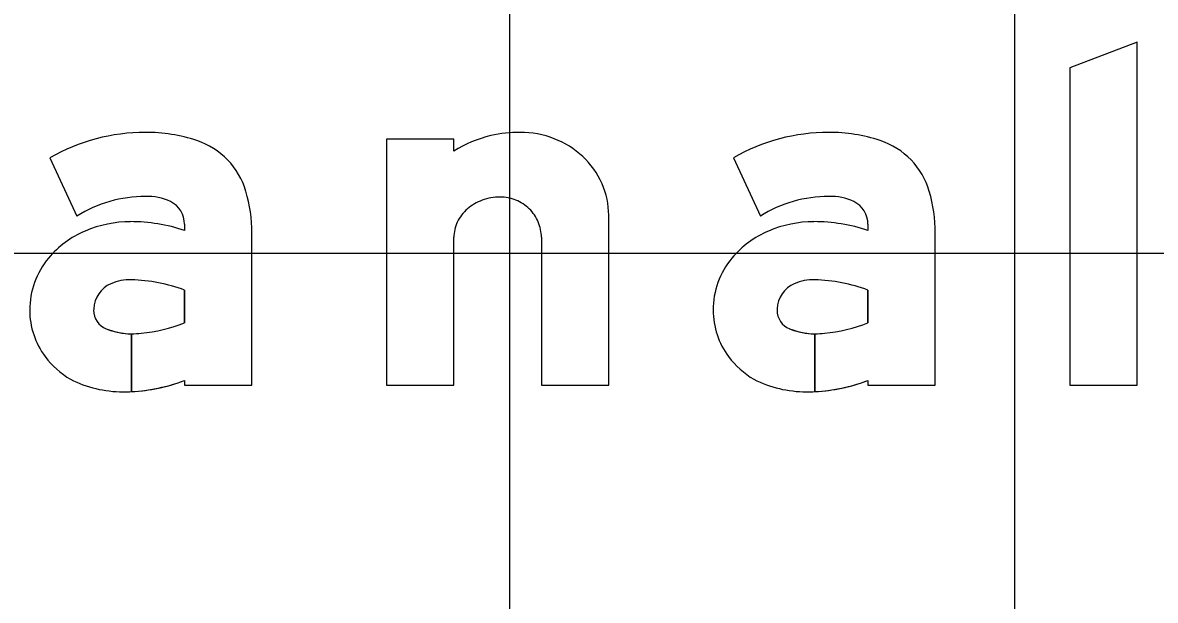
# Model space of a CAD drawing. Extents: x 2193008 to 2198143, y 1236112 to 1237864.
# Drawn here: x 2195802.777 to 2195807.263, y 1237203.732 to 1237206.018 of the extents above; entities that cross this region are included whole.
import ezdxf

# ---------------------------------------------------------------- set-up
doc = ezdxf.new("R2010")
doc.units = 0
for name, color, linetype in [('GSBWFILL', 7, 'Continuous'), ('GSCOLORFILL', 7, 'Continuous'), ('GSOUTLINE', 7, 'Continuous'), ('M-ROADS', 7, 'Continuous')]:
    doc.layers.add(name, color=color, linetype=linetype)

msp = doc.modelspace()

# ---------------------------------------------------------------- linework, layer by layer
at = {"layer": 'GSBWFILL'}
msp.add_line((2195804.8318, 1237205.169), (2195804.8318, 1237204.5842), dxfattribs=at)
msp.add_lwpolyline([(2195807.1918, 1237204.5842), (2195807.1918, 1237205.9409), (2195806.9252, 1237205.8397), (2195806.9252, 1237204.5842)], close=True, dxfattribs=at)
for points in [[(2195804.4852, 1237205.5094), (2195804.4852, 1237205.5576), (2195804.2185, 1237205.5576), (2195804.2185, 1237204.5842), (2195804.4852, 1237204.5842), (2195804.4852, 1237205.169)], [(2195802.8854, 1237205.4841), (2195802.9925, 1237205.253)], [(2195805.5921, 1237205.4841), (2195805.6991, 1237205.253)], [(2195804.8318, 1237204.5842), (2195805.0985, 1237204.5842), (2195805.0985, 1237205.2568)], [(2195803.4185, 1237205.2205), (2195803.4185, 1237205.1959)], [(2195806.1252, 1237205.2205), (2195806.1252, 1237205.1959)], [(2195803.4185, 1237204.6029), (2195803.4185, 1237204.5842), (2195803.6852, 1237204.5842), (2195803.6852, 1237205.1859)], [(2195806.1252, 1237204.6029), (2195806.1252, 1237204.5842), (2195806.3918, 1237204.5842), (2195806.3918, 1237205.1859)], [(2195803.4185, 1237204.9599), (2195803.4185, 1237204.8303)], [(2195806.1252, 1237204.9599), (2195806.1252, 1237204.8303)], [(2195803.2085, 1237204.5584), (2195803.2085, 1237204.7872)], [(2195803.2086, 1237204.7872), (2195803.2086, 1237204.5584)], [(2195805.9152, 1237204.5584), (2195805.9152, 1237204.7872)], [(2195805.9153, 1237204.7872), (2195805.9153, 1237204.5584)]]:
    msp.add_lwpolyline(points, dxfattribs=at)
for centre, major_axis, ratio, start_param, end_param in [((2195803.2636, 1237204.8199), (0, 0.7643), 0.999999, 0, 0.517719), ((2195803.2636, 1237204.9316), (0, 0.6527), 0.999999, 5.96613, 6.283185), ((2195803.3736, 1237205.2666), (0, 0.3), 0.999999, 4.997165, 5.96613), ((2195804.7431, 1237205.1044), (0, 0.4802), 0.999996, 0.235088, 0.567132), ((2195804.7477, 1237205.0509), (0, 0.5334), 0.999996, 0, 0.219986), ((2195804.7477, 1237205.2088), (0, 0.3754), 0.999996, 5.914285, 6.283185), ((2195804.7567, 1237205.2322), (0, 0.3503), 0.999996, 5.532258, 5.914285), ((2195805.9703, 1237204.8199), (0, 0.7643), 0.999997, 0, 0.517719), ((2195805.9703, 1237204.9316), (0, 0.6527), 0.999997, 5.96613, 6.283185), ((2195806.0803, 1237205.2666), (0, 0.3), 0.999997, 4.997165, 5.96613), ((2195804.7707, 1237205.2472), (0, 0.3299), 0.999996, 5.130076, 5.532258), ((2195804.7923, 1237205.2568), (0, 0.3062), 0.999996, 4.712389, 5.130076), ((2195803.2636, 1237204.8199), (0, 0.5109), 0.999999, 0, 0.559495), ((2195803.2732, 1237205.1291), (0, 0.202), 0.999999, 5.822746, 6.330435), ((2195803.0976, 1237205.1859), (0, 0.5876), 0.999999, 4.712389, 4.997165), ((2195804.6681, 1237205.1182), (0, 0.2099), 0.999996, 0, 0.345704), ((2195804.6681, 1237205.1596), (0, 0.1684), 0.999996, 5.900624, 6.283185), ((2195805.9703, 1237204.8199), (0, 0.5109), 0.999997, 0, 0.559495), ((2195805.9799, 1237205.1291), (0, 0.202), 0.999997, 5.822746, 6.330435), ((2195805.8043, 1237205.1859), (0, 0.5876), 0.999997, 4.712389, 4.997165), ((2195803.3185, 1237205.2205), (0, 0.1), 0.999999, 4.712389, 5.822746), ((2195804.6454, 1237205.1589), (0, 0.1625), 0.999996, 0.715718, 1.126231), ((2195804.6592, 1237205.143), (0, 0.1835), 0.999996, 0.345704, 0.715718), ((2195804.6699, 1237205.1642), (0, 0.1635), 0.999996, 5.51227, 5.900624), ((2195804.6728, 1237205.1671), (0, 0.1594), 0.999996, 5.115435, 5.51227), ((2195806.0252, 1237205.2205), (0, 0.1), 0.999997, 4.712389, 5.822746), ((2195803.1733, 1237204.8416), (0, 0.3823), 0.999999, 0.399285, 0.87593), ((2195803.2046, 1237204.7736), (0, 0.4572), 0.999999, 0, 0.404512), ((2195803.2046, 1237204.5577), (0, 0.6732), 0.999999, 5.959871, 6.283185), ((2195804.6241, 1237205.169), (0, 0.1389), 0.999996, 1.126231, 1.570796), ((2195804.6772, 1237205.169), (0, 0.1546), 0.999996, 4.712389, 5.115435), ((2195805.88, 1237204.8416), (0, 0.3823), 0.999997, 0.399285, 0.87593), ((2195805.9113, 1237204.7736), (0, 0.4572), 0.999997, 0, 0.404512), ((2195805.9113, 1237204.5577), (0, 0.6732), 0.999997, 5.959871, 6.283185), ((2195803.1263, 1237204.8808), (0, 0.3211), 0.999999, 0.87593, 1.570796), ((2195805.833, 1237204.8808), (0, 0.3211), 0.999997, 0.87593, 1.570796), ((2195803.1719, 1237204.8811), (0, 0.1133), 0.999999, 0.408547, 1.530785), ((2195803.2034, 1237204.8082), (0, 0.1928), 0.999999, 6.259455, 6.691732), ((2195803.1894, 1237204.3456), (0, 0.6556), 0.999999, 5.926185, 6.254823), ((2195805.8785, 1237204.8811), (0, 0.1133), 0.999997, 0.408547, 1.530785), ((2195805.9101, 1237204.8082), (0, 0.1928), 0.999997, 6.259455, 6.691732), ((2195805.8961, 1237204.3456), (0, 0.6556), 0.999997, 5.926185, 6.254823), ((2195803.1121, 1237204.8808), (0, 0.3069), 0.999999, 1.570796, 2.21394), ((2195803.1792, 1237204.8808), (0, 0.1207), 0.999999, 1.530785, 1.570796), ((2195803.1385, 1237204.8808), (0, 0.08), 0.999999, 1.570796, 2.757027), ((2195805.8188, 1237204.8808), (0, 0.3069), 0.999997, 1.570796, 2.21394), ((2195805.8859, 1237204.8808), (0, 0.1207), 0.999997, 1.530785, 1.570796), ((2195805.8452, 1237204.8808), (0, 0.08), 0.999997, 1.570796, 2.757027), ((2195803.193, 1237205.4039), (0, 0.6163), 0.999999, 3.228562, 3.516221), ((2195805.8997, 1237205.4039), (0, 0.6163), 0.999997, 3.228562, 3.516221), ((2195803.2085, 1237205.0539), (0, 0.2667), 0.999999, 2.757027, 3.141593), ((2195803.2085, 1237205.0539), (0, 0.2667), 0.999999, 3.141843, 3.28451), ((2195805.9152, 1237205.0539), (0, 0.2667), 0.999997, 2.757027, 3.141593), ((2195805.9152, 1237205.0539), (0, 0.2667), 0.999997, 3.141843, 3.28451), ((2195803.1394, 1237204.9012), (0, 0.341), 0.999999, 2.21394, 2.611125), ((2195805.846, 1237204.9012), (0, 0.341), 0.999997, 2.21394, 2.611125), ((2195803.1743, 1237205.0164), (0, 0.4588), 0.999999, 2.672443, 3.141593), ((2195805.8809, 1237205.0164), (0, 0.4588), 0.999997, 2.672443, 3.141593), ((2195803.1743, 1237205.2381), (0, 0.6806), 0.999999, 3.192057, 3.508644), ((2195805.8809, 1237205.2381), (0, 0.6806), 0.999997, 3.192057, 3.508644), ((2195803.1743, 1237205.2381), (0, 0.6806), 0.999999, 3.141593, 3.191959), ((2195805.8809, 1237205.2381), (0, 0.6806), 0.999997, 3.141593, 3.191959)]:
    msp.add_ellipse(centre, major_axis=major_axis, ratio=ratio, start_param=start_param, end_param=end_param, dxfattribs=at)
at = {"layer": 'GSCOLORFILL'}
msp.add_line((2195804.8318, 1237205.169), (2195804.8318, 1237204.5842), dxfattribs=at)
msp.add_lwpolyline([(2195807.1918, 1237204.5842), (2195807.1918, 1237205.9409), (2195806.9252, 1237205.8397), (2195806.9252, 1237204.5842)], close=True, dxfattribs=at)
for points in [[(2195804.4852, 1237205.5094), (2195804.4852, 1237205.5576), (2195804.2185, 1237205.5576), (2195804.2185, 1237204.5842), (2195804.4852, 1237204.5842), (2195804.4852, 1237205.169)], [(2195802.8854, 1237205.4841), (2195802.9925, 1237205.253)], [(2195805.5921, 1237205.4841), (2195805.6991, 1237205.253)], [(2195804.8318, 1237204.5842), (2195805.0985, 1237204.5842), (2195805.0985, 1237205.2568)], [(2195803.4185, 1237205.2205), (2195803.4185, 1237205.1959)], [(2195806.1252, 1237205.2205), (2195806.1252, 1237205.1959)], [(2195803.4185, 1237204.6029), (2195803.4185, 1237204.5842), (2195803.6852, 1237204.5842), (2195803.6852, 1237205.1859)], [(2195806.1252, 1237204.6029), (2195806.1252, 1237204.5842), (2195806.3918, 1237204.5842), (2195806.3918, 1237205.1859)], [(2195803.4185, 1237204.9599), (2195803.4185, 1237204.8303)], [(2195806.1252, 1237204.9599), (2195806.1252, 1237204.8303)], [(2195803.2085, 1237204.5584), (2195803.2085, 1237204.7872)], [(2195803.2086, 1237204.7872), (2195803.2086, 1237204.5584)], [(2195805.9152, 1237204.5584), (2195805.9152, 1237204.7872)], [(2195805.9153, 1237204.7872), (2195805.9153, 1237204.5584)]]:
    msp.add_lwpolyline(points, dxfattribs=at)
for centre, major_axis, ratio, start_param, end_param in [((2195803.2636, 1237204.8199), (0, 0.7643), 0.999999, 0, 0.517719), ((2195803.2636, 1237204.9316), (0, 0.6527), 0.999999, 5.96613, 6.283185), ((2195803.3736, 1237205.2666), (0, 0.3), 0.999999, 4.997165, 5.96613), ((2195804.7431, 1237205.1044), (0, 0.4802), 0.999996, 0.235088, 0.567132), ((2195804.7477, 1237205.0509), (0, 0.5334), 0.999996, 0, 0.219986), ((2195804.7477, 1237205.2088), (0, 0.3754), 0.999996, 5.914285, 6.283185), ((2195804.7567, 1237205.2322), (0, 0.3503), 0.999996, 5.532258, 5.914285), ((2195805.9703, 1237204.8199), (0, 0.7643), 0.999997, 0, 0.517719), ((2195805.9703, 1237204.9316), (0, 0.6527), 0.999997, 5.96613, 6.283185), ((2195806.0803, 1237205.2666), (0, 0.3), 0.999997, 4.997165, 5.96613), ((2195804.7707, 1237205.2472), (0, 0.3299), 0.999996, 5.130076, 5.532258), ((2195804.7923, 1237205.2568), (0, 0.3062), 0.999996, 4.712389, 5.130076), ((2195803.2636, 1237204.8199), (0, 0.5109), 0.999999, 0, 0.559495), ((2195803.2732, 1237205.1291), (0, 0.202), 0.999999, 5.822746, 6.330435), ((2195803.0976, 1237205.1859), (0, 0.5876), 0.999999, 4.712389, 4.997165), ((2195804.6681, 1237205.1182), (0, 0.2099), 0.999996, 0, 0.345704), ((2195804.6681, 1237205.1596), (0, 0.1684), 0.999996, 5.900624, 6.283185), ((2195805.9703, 1237204.8199), (0, 0.5109), 0.999997, 0, 0.559495), ((2195805.9799, 1237205.1291), (0, 0.202), 0.999997, 5.822746, 6.330435), ((2195805.8043, 1237205.1859), (0, 0.5876), 0.999997, 4.712389, 4.997165), ((2195803.3185, 1237205.2205), (0, 0.1), 0.999999, 4.712389, 5.822746), ((2195804.6454, 1237205.1589), (0, 0.1625), 0.999996, 0.715718, 1.126231), ((2195804.6592, 1237205.143), (0, 0.1835), 0.999996, 0.345704, 0.715718), ((2195804.6699, 1237205.1642), (0, 0.1635), 0.999996, 5.51227, 5.900624), ((2195804.6728, 1237205.1671), (0, 0.1594), 0.999996, 5.115435, 5.51227), ((2195806.0252, 1237205.2205), (0, 0.1), 0.999997, 4.712389, 5.822746), ((2195803.1733, 1237204.8416), (0, 0.3823), 0.999999, 0.399285, 0.87593), ((2195803.2046, 1237204.7736), (0, 0.4572), 0.999999, 0, 0.404512), ((2195803.2046, 1237204.5577), (0, 0.6732), 0.999999, 5.959871, 6.283185), ((2195804.6241, 1237205.169), (0, 0.1389), 0.999996, 1.126231, 1.570796), ((2195804.6772, 1237205.169), (0, 0.1546), 0.999996, 4.712389, 5.115435), ((2195805.88, 1237204.8416), (0, 0.3823), 0.999997, 0.399285, 0.87593), ((2195805.9113, 1237204.7736), (0, 0.4572), 0.999997, 0, 0.404512), ((2195805.9113, 1237204.5577), (0, 0.6732), 0.999997, 5.959871, 6.283185), ((2195803.1263, 1237204.8808), (0, 0.3211), 0.999999, 0.87593, 1.570796), ((2195805.833, 1237204.8808), (0, 0.3211), 0.999997, 0.87593, 1.570796), ((2195803.1719, 1237204.8811), (0, 0.1133), 0.999999, 0.408547, 1.530785), ((2195803.2034, 1237204.8082), (0, 0.1928), 0.999999, 6.259455, 6.691732), ((2195803.1894, 1237204.3456), (0, 0.6556), 0.999999, 5.926185, 6.254823), ((2195805.8785, 1237204.8811), (0, 0.1133), 0.999997, 0.408547, 1.530785), ((2195805.9101, 1237204.8082), (0, 0.1928), 0.999997, 6.259455, 6.691732), ((2195805.8961, 1237204.3456), (0, 0.6556), 0.999997, 5.926185, 6.254823), ((2195803.1121, 1237204.8808), (0, 0.3069), 0.999999, 1.570796, 2.21394), ((2195803.1792, 1237204.8808), (0, 0.1207), 0.999999, 1.530785, 1.570796), ((2195803.1385, 1237204.8808), (0, 0.08), 0.999999, 1.570796, 2.757027), ((2195805.8188, 1237204.8808), (0, 0.3069), 0.999997, 1.570796, 2.21394), ((2195805.8859, 1237204.8808), (0, 0.1207), 0.999997, 1.530785, 1.570796), ((2195805.8452, 1237204.8808), (0, 0.08), 0.999997, 1.570796, 2.757027), ((2195803.193, 1237205.4039), (0, 0.6163), 0.999999, 3.228562, 3.516221), ((2195805.8997, 1237205.4039), (0, 0.6163), 0.999997, 3.228562, 3.516221), ((2195803.2085, 1237205.0539), (0, 0.2667), 0.999999, 2.757027, 3.141593), ((2195803.2085, 1237205.0539), (0, 0.2667), 0.999999, 3.141843, 3.28451), ((2195805.9152, 1237205.0539), (0, 0.2667), 0.999997, 2.757027, 3.141593), ((2195805.9152, 1237205.0539), (0, 0.2667), 0.999997, 3.141843, 3.28451), ((2195803.1394, 1237204.9012), (0, 0.341), 0.999999, 2.21394, 2.611125), ((2195805.846, 1237204.9012), (0, 0.341), 0.999997, 2.21394, 2.611125), ((2195803.1743, 1237205.0164), (0, 0.4588), 0.999999, 2.672443, 3.141593), ((2195805.8809, 1237205.0164), (0, 0.4588), 0.999997, 2.672443, 3.141593), ((2195803.1743, 1237205.2381), (0, 0.6806), 0.999999, 3.192057, 3.508644), ((2195805.8809, 1237205.2381), (0, 0.6806), 0.999997, 3.192057, 3.508644), ((2195803.1743, 1237205.2381), (0, 0.6806), 0.999999, 3.141593, 3.191959), ((2195805.8809, 1237205.2381), (0, 0.6806), 0.999997, 3.141593, 3.191959)]:
    msp.add_ellipse(centre, major_axis=major_axis, ratio=ratio, start_param=start_param, end_param=end_param, dxfattribs=at)
at = {"layer": 'GSOUTLINE'}
msp.add_line((2195804.8318, 1237205.169), (2195804.8318, 1237204.5842), dxfattribs=at)
msp.add_lwpolyline([(2195807.1918, 1237204.5842), (2195807.1918, 1237205.9409), (2195806.9252, 1237205.8397), (2195806.9252, 1237204.5842)], close=True, dxfattribs=at)
for points in [[(2195804.4852, 1237205.5094), (2195804.4852, 1237205.5576), (2195804.2185, 1237205.5576), (2195804.2185, 1237204.5842), (2195804.4852, 1237204.5842), (2195804.4852, 1237205.169)], [(2195802.8854, 1237205.4841), (2195802.9925, 1237205.253)], [(2195805.5921, 1237205.4841), (2195805.6991, 1237205.253)], [(2195804.8318, 1237204.5842), (2195805.0985, 1237204.5842), (2195805.0985, 1237205.2568)], [(2195803.4185, 1237205.2205), (2195803.4185, 1237205.1959)], [(2195806.1252, 1237205.2205), (2195806.1252, 1237205.1959)], [(2195803.4185, 1237204.6029), (2195803.4185, 1237204.5842), (2195803.6852, 1237204.5842), (2195803.6852, 1237205.1859)], [(2195806.1252, 1237204.6029), (2195806.1252, 1237204.5842), (2195806.3918, 1237204.5842), (2195806.3918, 1237205.1859)], [(2195803.4185, 1237204.8303), (2195803.4185, 1237204.9599)], [(2195806.1252, 1237204.8303), (2195806.1252, 1237204.9599)]]:
    msp.add_lwpolyline(points, dxfattribs=at)
for centre, major_axis, ratio, start_param, end_param in [((2195803.2636, 1237204.8199), (0, 0.7643), 0.999999, 6.283185, 6.800904), ((2195803.2636, 1237204.9316), (0, 0.6527), 0.999999, 5.96613, 6.283185), ((2195803.3736, 1237205.2666), (0, 0.3), 0.999999, 4.997165, 5.96613), ((2195804.7431, 1237205.1044), (0, 0.4802), 0.999996, 0.235088, 0.567132), ((2195804.7477, 1237205.0509), (0, 0.5334), 0.999996, 0, 0.219986), ((2195804.7477, 1237205.2088), (0, 0.3754), 0.999996, 5.914285, 6.283185), ((2195804.7567, 1237205.2322), (0, 0.3503), 0.999996, 5.532258, 5.914285), ((2195805.9703, 1237204.8199), (0, 0.7643), 0.999997, 6.283185, 6.800904), ((2195805.9703, 1237204.9316), (0, 0.6527), 0.999997, 5.96613, 6.283185), ((2195806.0803, 1237205.2666), (0, 0.3), 0.999997, 4.997165, 5.96613), ((2195804.7707, 1237205.2472), (0, 0.3299), 0.999996, 5.130076, 5.532258), ((2195804.7923, 1237205.2568), (0, 0.3062), 0.999996, 4.712389, 5.130076), ((2195803.2636, 1237204.8199), (0, 0.5109), 0.999999, 0, 0.559495), ((2195803.2732, 1237205.1291), (0, 0.202), 0.999999, 5.822746, 6.330435), ((2195803.0976, 1237205.1859), (0, 0.5876), 0.999999, 4.712389, 4.997165), ((2195804.6681, 1237205.1182), (0, 0.2099), 0.999996, 0, 0.345704), ((2195804.6681, 1237205.1596), (0, 0.1684), 0.999996, 5.900624, 6.283185), ((2195805.9703, 1237204.8199), (0, 0.5109), 0.999997, 0, 0.559495), ((2195805.9799, 1237205.1291), (0, 0.202), 0.999997, 5.822746, 6.330435), ((2195805.8043, 1237205.1859), (0, 0.5876), 0.999997, 4.712389, 4.997165), ((2195803.3185, 1237205.2205), (0, 0.1), 0.999999, 4.712389, 5.822746), ((2195804.6454, 1237205.1589), (0, 0.1625), 0.999996, 0.715718, 1.126231), ((2195804.6592, 1237205.143), (0, 0.1835), 0.999996, 0.345704, 0.715718), ((2195804.6699, 1237205.1642), (0, 0.1635), 0.999996, 5.51227, 5.900624), ((2195804.6728, 1237205.1671), (0, 0.1594), 0.999996, 5.115435, 5.51227), ((2195806.0252, 1237205.2205), (0, 0.1), 0.999997, 4.712389, 5.822746), ((2195803.1733, 1237204.8416), (0, 0.3823), 0.999999, 0.399285, 0.87593), ((2195803.2046, 1237204.7736), (0, 0.4572), 0.999999, 0, 0.404512), ((2195803.2046, 1237204.5577), (0, 0.6732), 0.999999, 5.959871, 6.283185), ((2195804.6241, 1237205.169), (0, 0.1389), 0.999996, 1.126231, 1.570796), ((2195804.6772, 1237205.169), (0, 0.1546), 0.999996, 4.712389, 5.115435), ((2195805.88, 1237204.8416), (0, 0.3823), 0.999997, 0.399285, 0.87593), ((2195805.9113, 1237204.7736), (0, 0.4572), 0.999997, 0, 0.404512), ((2195805.9113, 1237204.5577), (0, 0.6732), 0.999997, 5.959871, 6.283185), ((2195803.1263, 1237204.8808), (0, 0.3211), 0.999999, 0.87593, 1.570796), ((2195805.833, 1237204.8808), (0, 0.3211), 0.999997, 0.87593, 1.570796), ((2195803.1719, 1237204.8811), (0, 0.1133), 0.999999, 0.408547, 1.530785), ((2195803.2034, 1237204.8082), (0, 0.1928), 0.999999, 6.25958, 6.691732), ((2195803.2077, 1237204.991), (0, 0.01), 0.999999, 6.254787, 6.25958), ((2195803.1894, 1237204.3456), (0, 0.6556), 0.999999, 5.926185, 6.254787), ((2195805.8785, 1237204.8811), (0, 0.1133), 0.999997, 0.408547, 1.530785), ((2195805.9101, 1237204.8082), (0, 0.1928), 0.999997, 6.25958, 6.691732), ((2195805.9144, 1237204.991), (0, 0.01), 0.999997, 6.254787, 6.25958), ((2195805.8961, 1237204.3456), (0, 0.6556), 0.999997, 5.926185, 6.254787), ((2195803.1121, 1237204.8808), (0, 0.3069), 0.999999, 1.570796, 2.21394), ((2195803.1792, 1237204.8808), (0, 0.1207), 0.999999, 1.530785, 1.570796), ((2195803.1385, 1237204.8808), (0, 0.08), 0.999999, 1.570796, 2.757027), ((2195805.8188, 1237204.8808), (0, 0.3069), 0.999997, 1.570796, 2.21394), ((2195805.8859, 1237204.8808), (0, 0.1207), 0.999997, 1.530785, 1.570796), ((2195805.8452, 1237204.8808), (0, 0.08), 0.999997, 1.570796, 2.757027), ((2195803.193, 1237205.4039), (0, 0.6163), 0.999999, 3.228562, 3.516221), ((2195805.8997, 1237205.4039), (0, 0.6163), 0.999997, 3.228562, 3.516221), ((2195803.2085, 1237205.0539), (0, 0.2667), 0.999999, 2.757027, 3.28451), ((2195805.9152, 1237205.0539), (0, 0.2667), 0.999997, 2.757027, 3.28451), ((2195803.1394, 1237204.9012), (0, 0.341), 0.999999, 2.21394, 2.611125), ((2195805.846, 1237204.9012), (0, 0.341), 0.999997, 2.21394, 2.611125), ((2195803.1743, 1237205.0164), (0, 0.4588), 0.999999, 2.672443, 3.141593), ((2195805.8809, 1237205.0164), (0, 0.4588), 0.999997, 2.672443, 3.141593), ((2195803.1743, 1237205.2381), (0, 0.6806), 0.999999, 3.141593, 3.508644), ((2195805.8809, 1237205.2381), (0, 0.6806), 0.999997, 3.141593, 3.508644)]:
    msp.add_ellipse(centre, major_axis=major_axis, ratio=ratio, start_param=start_param, end_param=end_param, dxfattribs=at)
at = {"layer": 'M-ROADS'}
for p, q in [((2195804.7065, 1237163.1062), (2195804.7065, 1237223.1062)), ((2195806.7065, 1237163.1062), (2195806.7065, 1237223.1062)), ((2195734.7065, 1237205.1062), (2195864.7065, 1237205.1062))]:
    msp.add_line(p, q, dxfattribs=at)

doc.saveas('drawing.dxf')
